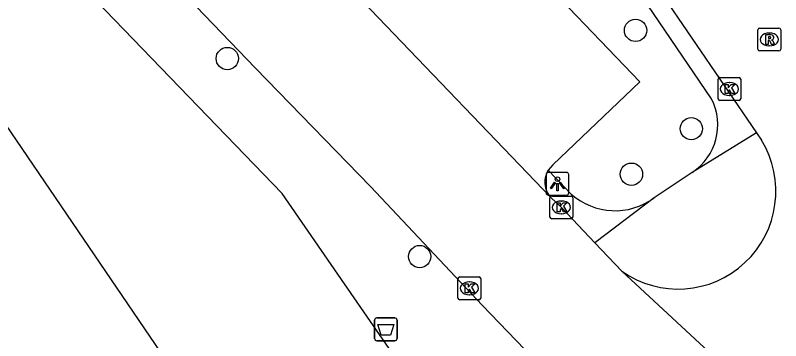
# Model space of a CAD drawing. Extents: x 157466 to 158888, y 383063 to 384677.
# Drawn here: x 158484.41 to 158518.02, y 383851.71 to 383866 of the extents above; entities that cross this region are included whole.
import ezdxf

# ---------------------------------------------------------------- set-up
doc = ezdxf.new("R2010")
doc.units = 0
for name, color, linetype in [('IMGEO_Afvalbak', 7, 'Continuous'), ('IMGEO_Boom', 7, 'Continuous'), ('IMGEO_Kolk', 7, 'Continuous'), ('IMGEO_Lichtpunt', 7, 'Continuous'), ('IMGEO_Pand', 7, 'Continuous'), ('IMGEO_Parkeervlak_open', 7, 'Continuous'), ('IMGEO_Rijbaan_lokaal_open', 7, 'Continuous'), ('IMGEO_Rioolput', 7, 'Continuous'), ('IMGEO_Verkeerseiland_open', 7, 'Continuous'), ('IMGEO_Voetpad_open', 7, 'Continuous')]:
    doc.layers.add(name, color=color, linetype=linetype)

msp = doc.modelspace()

# ---------------------------------------------------------------- linework, layer by layer
at = {"layer": 'IMGEO_Afvalbak'}
for p, q in [((158500.181, 383851.811), (158500.181, 383852.611)), ((158500.181, 383852.611), (158500.181, 383851.811)), ((158500.281, 383852.711), (158501.071, 383852.711)), ((158501.071, 383852.711), (158500.281, 383852.711)), ((158501.171, 383852.611), (158501.171, 383851.811)), ((158501.171, 383851.811), (158501.171, 383852.611)), ((158501.071, 383851.711), (158500.281, 383851.711)), ((158500.281, 383851.711), (158501.071, 383851.711))]:
    msp.add_line(p, q, dxfattribs=at)
msp.add_lwpolyline([(158500.324, 383852.425), (158501.028, 383852.425), (158500.879, 383851.955), (158500.473, 383851.955), (158500.324, 383852.425)], dxfattribs=at)
for centre, start, end in [((158500.281, 383852.611), 90, 180), ((158500.281, 383852.611), 90, 180), ((158501.071, 383852.611), 0, 90), ((158501.071, 383852.611), 360, 90), ((158500.281, 383851.811), 180, 270), ((158500.281, 383851.811), 180, 270), ((158501.071, 383851.811), 270, 0), ((158501.071, 383851.811), 270, 0)]:
    msp.add_arc(centre, 0.1, start, end, dxfattribs=at)
at = {"layer": 'IMGEO_Boom'}
for centre in [(158511.643, 383865.333), (158493.716, 383864.097), (158514.09, 383861.018), (158511.462, 383859.02), (158502.164, 383855.404)]:
    msp.add_circle(centre, 0.489, dxfattribs=at)
at = {"layer": 'IMGEO_Kolk'}
for p, q in [((158515.263, 383862.335), (158515.263, 383863.187)), ((158515.338, 383863.261), (158516.19, 383863.261)), ((158516.264, 383863.187), (158516.264, 383862.335)), ((158515.751, 383863.041), (158515.776, 383863.041)), ((158515.774, 383862.481), (158515.749, 383862.481)), ((158516.19, 383862.261), (158515.338, 383862.261)), ((158507.885, 383857.136), (158507.885, 383857.988)), ((158507.96, 383858.062), (158508.812, 383858.062)), ((158508.373, 383857.842), (158508.398, 383857.842)), ((158508.886, 383857.988), (158508.886, 383857.136)), ((158508.396, 383857.282), (158508.371, 383857.282)), ((158508.812, 383857.062), (158507.96, 383857.062)), ((158503.846, 383853.584), (158503.846, 383854.436)), ((158503.921, 383854.51), (158504.773, 383854.51)), ((158504.847, 383854.436), (158504.847, 383853.584)), ((158504.334, 383854.29), (158504.359, 383854.29)), ((158504.357, 383853.73), (158504.332, 383853.73)), ((158504.773, 383853.51), (158503.921, 383853.51))]:
    msp.add_line(p, q, dxfattribs=at)
for points in [[(158515.263, 383862.335), (158515.263, 383863.187)], [(158515.338, 383863.261), (158516.19, 383863.261)], [(158516.264, 383863.187), (158516.264, 383862.335)], [(158515.584, 383862.961), (158515.707, 383862.961), (158515.707, 383862.81), (158515.837, 383862.961), (158516.001, 383862.961), (158515.855, 383862.81), (158516.008, 383862.561), (158515.856, 383862.561), (158515.771, 383862.725), (158515.707, 383862.658), (158515.707, 383862.561), (158515.584, 383862.561), (158515.584, 383862.961)], [(158516.19, 383862.261), (158515.338, 383862.261)], [(158507.885, 383857.136), (158507.885, 383857.988)], [(158507.96, 383858.062), (158508.812, 383858.062)], [(158508.206, 383857.762), (158508.329, 383857.762), (158508.329, 383857.611), (158508.459, 383857.762), (158508.623, 383857.762), (158508.477, 383857.611), (158508.63, 383857.362), (158508.478, 383857.362), (158508.393, 383857.526), (158508.329, 383857.459), (158508.329, 383857.362), (158508.206, 383857.362), (158508.206, 383857.762)], [(158508.886, 383857.988), (158508.886, 383857.136)], [(158508.812, 383857.062), (158507.96, 383857.062)], [(158503.846, 383853.584), (158503.846, 383854.436)], [(158503.921, 383854.51), (158504.773, 383854.51)], [(158504.847, 383854.436), (158504.847, 383853.584)], [(158504.167, 383854.21), (158504.29, 383854.21), (158504.29, 383854.059), (158504.42, 383854.21), (158504.584, 383854.21), (158504.438, 383854.059), (158504.591, 383853.81), (158504.439, 383853.81), (158504.354, 383853.974), (158504.29, 383853.907), (158504.29, 383853.81), (158504.167, 383853.81), (158504.167, 383854.21)], [(158504.773, 383853.51), (158503.921, 383853.51)]]:
    msp.add_lwpolyline(points, dxfattribs=at)
for centre, start, end in [((158515.34, 383863.185), 91.552, 178.448), ((158515.34, 383863.185), 91.552, 178.448), ((158516.188, 383863.185), 1.552, 88.448), ((158516.188, 383863.185), 1.552, 88.448), ((158515.34, 383862.337), 181.552, 268.448), ((158515.34, 383862.337), 181.552, 268.448), ((158516.188, 383862.337), 271.552, 358.448), ((158516.188, 383862.337), 271.552, 358.448), ((158507.962, 383857.986), 91.552, 178.448), ((158507.962, 383857.986), 91.552, 178.448), ((158508.81, 383857.986), 1.552, 88.448), ((158508.81, 383857.986), 1.552, 88.448), ((158507.962, 383857.138), 181.552, 268.448), ((158507.962, 383857.138), 181.552, 268.448), ((158508.81, 383857.138), 271.552, 358.448), ((158508.81, 383857.138), 271.552, 358.448), ((158503.923, 383854.434), 91.552, 178.448), ((158503.923, 383854.434), 91.552, 178.448), ((158504.771, 383854.434), 1.552, 88.448), ((158504.771, 383854.434), 1.552, 88.448), ((158503.923, 383853.586), 181.552, 268.448), ((158503.923, 383853.586), 181.552, 268.448), ((158504.771, 383853.586), 271.552, 358.448), ((158504.771, 383853.586), 271.552, 358.448)]:
    msp.add_arc(centre, 0.0765, start, end, dxfattribs=at)
for centre, major_axis, ratio, start_param, end_param in [((158515.75, 383862.761), (-0.387, 0.002), 0.722429, 4.712389, 7.853982), ((158515.775, 383862.761), (-0.39, 0.002), 0.717154, 1.570796, 4.712389), ((158508.372, 383857.562), (-0.387, 0.002), 0.722429, 4.712389, 7.853982), ((158508.397, 383857.562), (-0.39, 0.002), 0.717154, 1.570796, 4.712389), ((158504.333, 383854.01), (-0.387, 0.002), 0.722429, 4.712389, 7.853982), ((158504.358, 383854.01), (-0.39, 0.002), 0.717154, 1.570796, 4.712389)]:
    msp.add_ellipse(centre, major_axis=major_axis, ratio=ratio, start_param=start_param, end_param=end_param, dxfattribs=at)
at = {"layer": 'IMGEO_Lichtpunt'}
for p, q in [((158507.716, 383859.003), (158507.716, 383858.196)), ((158507.716, 383859.003), (158507.716, 383858.196)), ((158508.618, 383859.098), (158507.81, 383859.098)), ((158508.618, 383859.098), (158507.81, 383859.098)), ((158508.712, 383858.196), (158508.712, 383859.003)), ((158508.712, 383858.196), (158508.712, 383859.003)), ((158507.81, 383858.102), (158508.618, 383858.102)), ((158507.81, 383858.102), (158508.618, 383858.102))]:
    msp.add_line(p, q, dxfattribs=at)
for points in [[(158508.09, 383858.667), (158508.129, 383858.639), (158507.941, 383858.377), (158507.903, 383858.404), (158508.09, 383858.667)], [(158508.192, 383858.619), (158508.239, 383858.619), (158508.239, 383858.297), (158508.192, 383858.297), (158508.192, 383858.619)], [(158508.302, 383858.639), (158508.34, 383858.666), (158508.527, 383858.404), (158508.488, 383858.376), (158508.302, 383858.639)]]:
    msp.add_lwpolyline(points, dxfattribs=at)
msp.add_circle((158508.215, 383858.801), 0.0994, dxfattribs=at)
for centre, start, end in [((158507.81, 383859.003), 90, 180), ((158507.81, 383859.003), 90, 180), ((158508.618, 383859.003), 0, 90), ((158508.618, 383859.003), 0, 90), ((158507.81, 383858.196), 180, 270), ((158507.81, 383858.196), 180, 270), ((158508.618, 383858.196), 270, 0), ((158508.618, 383858.196), 270, 360)]:
    msp.add_arc(centre, 0.0946, start, end, dxfattribs=at)
at = {"layer": 'IMGEO_Pand'}
msp.add_lwpolyline([(158478.224, 383854.282), (158477.81, 383854.89), (158478.271, 383855.204), (158477.039, 383857.01), (158479.58, 383858.744), (158483.71, 383861.562), (158491.044, 383850.813), (158484.439, 383846.306), (158484.117, 383846.778), (158447.456, 383821.813), (158442.113, 383829.643), (158446.244, 383832.462), (158478.224, 383854.282)], dxfattribs=at)
at = {"layer": 'IMGEO_Parkeervlak_open'}
msp.add_lwpolyline([(158503.184, 383872.104), (158511.827, 383863.075), (158508.016, 383859.433), (158507.812, 383859.198)], dxfattribs=at)
at = {"layer": 'IMGEO_Rijbaan_lokaal_open'}
for points in [[(158491.404, 383898.253), (158499.921, 383885.793), (158516.956, 383860.832)], [(158507.92, 383857.992), (158500, 383866.25), (158497.964, 383868.373)], [(158491.983, 383866.778), (158494.962, 383863.668), (158500, 383858.484), (158504.908, 383853.274), (158509.75, 383848.24)], [(158516.956, 383860.832), (158517.174, 383860.51)], [(158509.856, 383856.01), (158508.385, 383857.562), (158507.92, 383857.992)], [(158511.042, 383854.76), (158509.856, 383856.01)], [(158511.042, 383854.76), (158517.87, 383848.431)]]:
    msp.add_lwpolyline(points, dxfattribs=at)
msp.add_arc((158513.512, 383858.27), 4.292, 234.8627, 31.4545, dxfattribs=at)
at = {"layer": 'IMGEO_Rioolput'}
for p, q in [((158517.014, 383864.509), (158517.014, 383865.361)), ((158517.089, 383865.435), (158517.941, 383865.435)), ((158517.502, 383865.215), (158517.527, 383865.215)), ((158518.015, 383865.361), (158518.015, 383864.509)), ((158517.525, 383864.655), (158517.5, 383864.655)), ((158517.941, 383864.435), (158517.089, 383864.435))]:
    msp.add_line(p, q, dxfattribs=at)
for points in [[(158517.014, 383864.509), (158517.014, 383865.361)], [(158517.089, 383865.435), (158517.941, 383865.435)], [(158518.015, 383865.361), (158518.015, 383864.509)], [(158517.603, 383865.133), (158517.351, 383865.135), (158517.351, 383864.735)], [(158517.351, 383864.735), (158517.475, 383864.735), (158517.475, 383864.897), (158517.486, 383864.897)], [(158517.529, 383865.054), (158517.475, 383865.054), (158517.475, 383864.973)], [(158517.475, 383864.973), (158517.527, 383864.973)], [(158517.533, 383864.868), (158517.604, 383864.735), (158517.744, 383864.735), (158517.679, 383864.861)], [(158517.941, 383864.435), (158517.089, 383864.435)]]:
    msp.add_lwpolyline(points, dxfattribs=at)
for centre, radius, start, end in [((158517.091, 383865.359), 0.0765, 91.552, 178.448), ((158517.091, 383865.359), 0.0765, 91.552, 178.448), ((158517.939, 383865.359), 0.0765, 1.552, 88.448), ((158517.939, 383865.359), 0.0765, 1.552, 88.448), ((158517.485, 383864.844), 0.0533, 26.0293, 88.6989), ((158517.511, 383865.162), 0.19, 274.7715, 282.9687), ((158517.535, 383864.958), 0.0964, 77.0061, 93.1865), ((158517.549, 383865.015), 0.0378, 276.6634, 79.6772), ((158517.602, 383865.023), 0.109, 350.3612, 89.416), ((158517.6, 383865.023), 0.112, 277.5842, 350.9817), ((158517.584, 383864.808), 0.108, 29.5134, 73.7905), ((158517.091, 383864.511), 0.0765, 181.552, 268.448), ((158517.091, 383864.511), 0.0765, 181.552, 268.448), ((158517.939, 383864.511), 0.0765, 271.552, 358.448), ((158517.939, 383864.511), 0.0765, 271.552, 358.448)]:
    msp.add_arc(centre, radius, start, end, dxfattribs=at)
for centre, major_axis, ratio, start_param, end_param in [((158517.501, 383864.935), (-0.387, 0.002), 0.722429, 4.712389, 7.853982), ((158517.526, 383864.935), (-0.39, 0.002), 0.717154, 1.570796, 4.712389)]:
    msp.add_ellipse(centre, major_axis=major_axis, ratio=ratio, start_param=start_param, end_param=end_param, dxfattribs=at)
at = {"layer": 'IMGEO_Verkeerseiland_open'}
msp.add_lwpolyline([(158514.13, 383859.095), (158512.454, 383857.981)], dxfattribs=at)
at = {"layer": 'IMGEO_Voetpad_open'}
for points in [[(158500.951, 383851.176), (158500, 383852.558), (158496.134, 383858.175), (158459.68, 383895.913), (158453.718, 383902.033), (158446.077, 383910.1), (158442.573, 383913.66)], [(158514.978, 383862.325), (158506.033, 383875.505)], [(158516.956, 383860.832), (158514.13, 383859.095)], [(158507.812, 383859.198), (158507.768, 383859.12), (158507.731, 383859.038), (158507.702, 383858.953), (158507.68, 383858.866), (158507.666, 383858.777), (158507.66, 383858.687), (158507.662, 383858.597), (158507.673, 383858.508), (158507.691, 383858.42), (158507.717, 383858.334), (158507.75, 383858.25), (158507.791, 383858.17), (158507.839, 383858.094), (158507.893, 383858.023), (158507.92, 383857.992)], [(158507.812, 383859.198), (158508.818, 383858.15)], [(158512.454, 383857.981), (158509.856, 383856.01)]]:
    msp.add_lwpolyline(points, dxfattribs=at)
for centre, radius, start, end in [((158512.747, 383861.184), 2.505, 303.4961, 27.0831), ((158510.74, 383860.303), 2.886, 228.243, 306.4347)]:
    msp.add_arc(centre, radius, start, end, dxfattribs=at)

doc.saveas('drawing.dxf')
